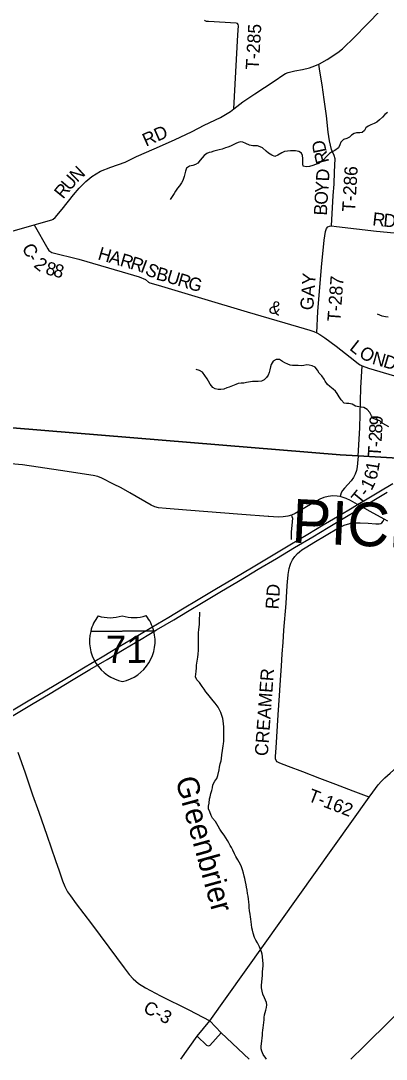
# Model space of a CAD drawing. Extents: x 114843 to 284848, y 317643 to 566895.
# Drawn here: x 141994 to 150354, y 317643 to 341392 of the extents above; entities that cross this region are included whole.
import ezdxf

# ---------------------------------------------------------------- set-up
doc = ezdxf.new("R2010")
doc.units = 0
for name, color, linetype in [('GM_X_County', 7, 'Continuous'), ('GM_X_County_Road', 7, 'Continuous'), ('GM_X_County_Road_Text', 7, 'Continuous'), ('GM_X_County_Text', 7, 'Continuous'), ('GM_X_Interstate_Location', 7, 'Continuous'), ('GM_X_Interstate_Route', 7, 'Continuous'), ('GM_X_Interstate_Shield', 7, 'Continuous'), ('GM_X_Minor_River', 7, 'Continuous'), ('GM_X_Minor_River_Text', 7, 'Continuous'), ('GM_X_Rail_Line', 7, 'Continuous'), ('GM_X_State_Route', 7, 'Continuous'), ('GM_X_Township', 7, 'Continuous'), ('GM_X_Township_Road', 7, 'Continuous'), ('GM_X_Township_Road_Text', 7, 'Continuous'), ('GM_X_US_Route', 7, 'Continuous')]:
    doc.layers.add(name, color=color, linetype=linetype)

msp = doc.modelspace()

# ---------------------------------------------------------------- linework, layer by layer
at = {"layer": 'GM_X_County'}
for points in [[(181070, 330253), (177726, 330436), (177559, 330442), (172361, 330680), (171077, 330708), (167555, 330803), (166612, 330827), (164830, 330872), (164629, 330877), (164246, 330887), (163636, 330895), (163102, 330903), (159721, 330984), (157886, 331029), (151589, 331336), (151481, 331341), (151397, 331346), (149710, 331439), (149297, 331469), (137728, 332419)], [(137728, 332419), (149297, 331469), (149710, 331439), (151397, 331346), (151481, 331341), (151589, 331336), (157886, 331029), (159721, 330984), (163102, 330903), (163636, 330895), (164246, 330887), (164629, 330877), (164830, 330872), (166612, 330827), (167555, 330803), (171077, 330708), (172361, 330680), (177559, 330442), (177726, 330436), (181070, 330253)]]:
    msp.add_lwpolyline(points, dxfattribs=at)
at = {"layer": 'GM_X_County_Road'}
for points in [[(148829, 340411), (149003, 340503), (149247, 340663), (149351, 340747), (149633, 341025), (149899, 341297), (150240, 341646), (150864, 342320), (151183, 342712), (151459, 343089), (151747, 343491), (151959, 343787), (152099, 344047), (152164, 344183), (152177, 344211)], [(142404, 336756), (142707, 336839), (142739, 336857), (142783, 336893), (142941, 337082), (143204, 337414), (143328, 337564), (143486, 337716), (143620, 337832), (143820, 337950), (144058, 338046), (144383, 338162), (144645, 338286), (145049, 338466), (145514, 338670), (145918, 338858), (146192, 339002), (146560, 339181), (146795, 339321), (146867, 339379), (147073, 339536), (147349, 339718), (147788, 340014), (148008, 340162), (148048, 340188), (148114, 340212), (148260, 340247), (148440, 340281), (148600, 340317), (148718, 340359), (148814, 340403), (148829, 340411)], [(137673, 333554), (138081, 333944), (138531, 334353), (139132, 334909), (139282, 335062), (139324, 335118), (139354, 335198), (139386, 335328), (139418, 335492), (139484, 335713), (139515, 335769), (139551, 335805), (139639, 335849), (139827, 335927), (140337, 336121), (140711, 336272), (140800, 336306), (140950, 336344), (141582, 336520), (142303, 336728), (142404, 336756)], [(142303, 336728), (142615, 336174), (142639, 336142), (142657, 336124), (142703, 336096), (143319, 335937), (144310, 335651), (144704, 335535), (144851, 335472), (144919, 335418), (144945, 335402), (145137, 335344), (146127, 335050), (147176, 334736), (148345, 334392), (148607, 334316), (148695, 334288), (148763, 334256), (148837, 334215), (148951, 334145), (149206, 333952), (149638, 333617), (149722, 333545), (149758, 333523), (149800, 333499), (149950, 333451), (150544, 333270)], [(141928, 324666), (142092, 324192), (142265, 323693), (142406, 323291), (142588, 322766), (142790, 322187), (142874, 321951), (142952, 321722), (143003, 321596), (143066, 321472), (143129, 321379), (143265, 321197), (143610, 320740), (144008, 320206), (144359, 319736), (144474, 319582), (144563, 319482), (144687, 319379), (144847, 319275), (145189, 319096), (145835, 318772), (146317, 318523)], [(146317, 318523), (146580, 318246), (147221, 317643)]]:
    msp.add_lwpolyline(points, dxfattribs=at)
at = {"layer": 'GM_X_Interstate_Route'}
for points in [[(141632, 325517), (142128, 325815), (142553, 326068), (143043, 326361), (143466, 326614), (143858, 326848), (144247, 327080), (144635, 327309), (144991, 327521), (145382, 327754), (145697, 327943), (146053, 328156), (146437, 328385), (146860, 328637), (147312, 328907), (147731, 329158), (148147, 329405), (148564, 329654), (148911, 329862), (149293, 330089), (149575, 330257), (149698, 330332), (149878, 330438), (150186, 330621), (150501, 330807)], [(141669, 325414), (142239, 325755), (142664, 326008), (143154, 326301), (143577, 326553), (143970, 326787), (144358, 327019), (144746, 327248), (145102, 327461), (145493, 327693), (145808, 327882), (146165, 328095), (146548, 328324), (146971, 328576), (147423, 328847), (147842, 329097), (148259, 329345), (148676, 329594), (149022, 329802), (149404, 330029), (149686, 330197), (149810, 330271), (150069, 330427), (150377, 330610)]]:
    msp.add_lwpolyline(points, dxfattribs=at)
at = {"layer": 'GM_X_Interstate_Shield'}
for p, q in [((143594, 327428), (145037, 327438)), ((145037, 327438), (143594, 327428)), ((145037, 327438), (143594, 327428))]:
    msp.add_line(p, q, dxfattribs=at)
for centre, start, end in [((144505, 327204), 142.081, 166.2187), ((144032, 328679), 253.4211, 287.403), ((144580, 328683), 253.4211, 287.403), ((144129, 327201), 14.6054, 38.7431), ((144505, 327204), 166.2187, 258.8751), ((144129, 327201), 281.949, 14.6054)]:
    msp.add_arc(centre, 938, start, end, dxfattribs=at)
at = {"layer": 'GM_X_Minor_River'}
for points in [[(150383, 339297), (150320, 339245), (150268, 339185), (150203, 339126), (150135, 339076), (150080, 339045), (150002, 339013), (149940, 338980), (149887, 338942), (149853, 338886), (149802, 338837), (149752, 338831), (149674, 338828), (149620, 338816), (149563, 338777), (149511, 338729), (149451, 338698), (149376, 338680), (149316, 338613), (149293, 338557), (149259, 338489), (149176, 338429), (149105, 338388), (149053, 338354), (148984, 338285), (148918, 338215), (148865, 338174), (148811, 338130), (148739, 338105), (148674, 338079), (148598, 338062), (148524, 338050), (148456, 338069), (148444, 338119), (148445, 338173), (148447, 338243), (148440, 338310), (148416, 338366), (148356, 338401), (148278, 338417), (148162, 338418), (148096, 338413), (148024, 338399), (147964, 338370), (147871, 338319), (147805, 338291), (147739, 338320), (147661, 338365), (147605, 338411), (147526, 338484), (147470, 338511), (147408, 338529), (147358, 338534)], [(147358, 338534), (147304, 338532), (147224, 338545), (147140, 338588), (147076, 338616), (147024, 338623), (146968, 338611), (146912, 338582), (146851, 338552), (146791, 338526), (146731, 338503), (146675, 338483), (146598, 338458), (146532, 338441), (146472, 338427), (146412, 338408), (146353, 338390), (146303, 338376), (146253, 338357), (146192, 338313), (146140, 338256), (146099, 338204), (146043, 338134), (145992, 338103), (145928, 338081), (145854, 338066), (145787, 338020), (145765, 337956), (145746, 337894), (145730, 337828), (145699, 337736), (145670, 337684), (145622, 337619), (145583, 337567), (145533, 337497), (145502, 337443), (145459, 337370), (145415, 337306)], [(150400, 334612), (150334, 334625), (150262, 334639), (150204, 334660), (150152, 334686)], [(150411, 332108), (150343, 332145), (150273, 332184), (150206, 332240), (150134, 332263), (150060, 332300), (150018, 332360), (149977, 332433), (149918, 332503), (149844, 332550), (149778, 332559), (149728, 332561), (149650, 332576), (149574, 332621), (149500, 332639), (149442, 332640), (149390, 332650), (149320, 332725), (149281, 332790), (149232, 332866), (149192, 332921), (149138, 332969), (149065, 333028), (149011, 333077), (148959, 333147), (148934, 333198), (148882, 333270), (148821, 333331), (148783, 333401), (148728, 333470), (148658, 333499), (148590, 333513), (148538, 333524), (148466, 333508), (148412, 333499), (148338, 333512), (148283, 333506), (148209, 333507), (148155, 333519), (148101, 333536), (148036, 333568), (147984, 333601), (147916, 333646), (147838, 333648), (147764, 333609), (147725, 333531), (147710, 333479), (147690, 333407), (147673, 333347), (147651, 333291), (147618, 333233), (147564, 333179), (147501, 333148), (147427, 333139), (147373, 333141), (147293, 333142), (147207, 333126), (147154, 333119), (147096, 333107), (147032, 333102), (146968, 333094), (146912, 333077), (146841, 333045), (146761, 333016), (146709, 332998), (146636, 332971), (146572, 332960), (146510, 332960), (146442, 332975), (146390, 333005), (146329, 333084), (146289, 333153), (146260, 333207), (146204, 333282), (146153, 333354), (146081, 333393), (146005, 333414)], [(146540, 325635), (146508, 325693), (146440, 325785), (146395, 325837), (146333, 325917), (146275, 325991), (146227, 326043), (146188, 326103), (146144, 326169), (146082, 326257), (146022, 326321), (145991, 326391), (145997, 326449), (146005, 326507), (146013, 326595), (146015, 326654), (146040, 326792), (146046, 326842), (146054, 326904), (146060, 326998), (146062, 327058), (146059, 327150), (146059, 327226), (146063, 327311), (146063, 327391), (146068, 327469), (146074, 327525), (146080, 327595), (146082, 327669), (146086, 327723), (146090, 327797), (146087, 327865)], [(147565, 318594), (147571, 318660), (147585, 318712), (147603, 318768), (147613, 318828), (147619, 318886), (147614, 318940), (147596, 318994), (147572, 319050), (147534, 319132), (147514, 319200), (147501, 319278), (147499, 319332), (147505, 319410), (147515, 319482), (147523, 319563), (147524, 319633), (147532, 319715), (147536, 319775), (147536, 319837), (147532, 319897), (147525, 319991), (147515, 320043), (147501, 320101), (147453, 320217), (147410, 320305), (147368, 320367), (147338, 320425), (147308, 320523), (147293, 320593), (147281, 320651), (147271, 320721), (147263, 320785), (147253, 320847), (147248, 320901), (147238, 320963), (147228, 321036), (147218, 321116), (147216, 321166), (147211, 321244), (147205, 321304), (147197, 321372), (147183, 321430), (147173, 321506), (147160, 321576), (147148, 321632), (147134, 321702), (147118, 321774), (147104, 321830), (147087, 321900), (147069, 321974), (147037, 322064), (146991, 322148), (146960, 322202), (146914, 322276), (146884, 322342), (146846, 322422), (146813, 322482), (146787, 322532), (146755, 322590), (146721, 322648), (146683, 322704), (146644, 322764), (146590, 322836), (146546, 322904), (146512, 322970), (146482, 323028), (146445, 323078), (146381, 323160), (146347, 323220), (146317, 323298), (146292, 323370), (146288, 323430), (146300, 323496), (146314, 323598), (146324, 323648), (146345, 323719), (146367, 323787), (146379, 323851), (146387, 323917), (146431, 323999), (146481, 324063), (146502, 324135), (146530, 324260), (146540, 324322), (146556, 324402), (146575, 324468), (146587, 324518), (146597, 324604), (146611, 324704), (146625, 324807), (146630, 324859), (146636, 324919), (146640, 324995), (146639, 325243), (146635, 325313), (146627, 325381), (146615, 325439), (146595, 325505), (146568, 325571), (146540, 325635)], [(147614, 317643), (147600, 317671), (147542, 317751), (147508, 317831), (147491, 317881), (147493, 317937), (147499, 318001), (147507, 318059), (147515, 318129), (147520, 318189), (147524, 318249), (147528, 318307), (147538, 318363), (147546, 318421), (147556, 318487), (147562, 318541), (147565, 318594)]]:
    msp.add_lwpolyline(points, dxfattribs=at)
at = {"layer": 'GM_X_Rail_Line'}
msp.add_lwpolyline([(149545, 317643), (149843, 317937), (151701, 319773)], dxfattribs=at)
at = {"layer": 'GM_X_State_Route'}
for p, q in [((146317, 318523), (149966, 323637)), ((146033, 318171), (146317, 318523)), ((145656, 317643), (146033, 318171))]:
    msp.add_line(p, q, dxfattribs=at)
msp.add_lwpolyline([(149966, 323637), (150047, 323753), (150109, 323837), (150170, 323915), (150244, 323999), (150321, 324077), (150445, 324189), (150810, 324514), (151152, 324818), (151380, 325023), (151502, 325132), (151530, 325157)], dxfattribs=at)
at = {"layer": 'GM_X_Township'}
for points in [[(137728, 332419), (149297, 331469), (149710, 331439), (151397, 331346)], [(167555, 330803), (166612, 330827), (164830, 330872), (164629, 330877), (164246, 330887), (163636, 330895), (163102, 330903), (159721, 330984), (157886, 331029), (151589, 331336), (151481, 331341), (151397, 331346), (149710, 331439), (149297, 331469), (137728, 332419)]]:
    msp.add_lwpolyline(points, dxfattribs=at)
at = {"layer": 'GM_X_Township_Road'}
for points in [[(146867, 339379), (146957, 341074), (146973, 341277), (146965, 341309), (146949, 341333), (146921, 341341), (146289, 341374), (146239, 341378), (146209, 341388), (146197, 341408)], [(149100, 336702), (149138, 337393), (149162, 337658), (149172, 337934), (149186, 338237), (149160, 338309), (149100, 338451), (149058, 338650), (149028, 338848), (148986, 339221), (148932, 339595), (148888, 339924), (148838, 340237), (148814, 340403)], [(148763, 334256), (148793, 334742), (148876, 335756), (148936, 336378), (148962, 336576), (148988, 336640), (149018, 336676), (149056, 336696), (149100, 336702), (149220, 336684), (150131, 336581), (150855, 336512)], [(149711, 331436), (149749, 332082), (149772, 332994), (149800, 333499)], [(149711, 331436), (149699, 331278), (149688, 331188), (149671, 331111), (149640, 331022), (149602, 330949), (149554, 330870), (149402, 330705), (149356, 330651), (149325, 330599), (149311, 330542), (149303, 330515)], [(147667, 330056), (147651, 330057), (147052, 330102), (145789, 330198), (145317, 330235), (145143, 330252), (145060, 330273), (144979, 330315), (144488, 330596), (144292, 330708), (144116, 330797), (143848, 330934), (143756, 330973), (143654, 330996), (142901, 331110), (142037, 331239), (141765, 331258), (141641, 331252), (141507, 331217), (140476, 330921), (140004, 330781)], [(150390, 329945), (150304, 329992), (149989, 330167), (149810, 330271), (149698, 330332), (149540, 330419), (149441, 330466), (149303, 330515), (149233, 330522), (149136, 330526), (149027, 330516), (148928, 330489), (148837, 330455), (148751, 330408), (148267, 330127), (148188, 330087), (148105, 330063), (148000, 330046), (147882, 330042), (147667, 330056)], [(148102, 328628), (148111, 328728), (148133, 328866), (148156, 328942), (148175, 328990), (148212, 329061), (148263, 329139), (148324, 329206), (148371, 329251), (148423, 329290), (148539, 329365), (148696, 329461), (149262, 329796), (149392, 329860), (149518, 329897), (149646, 329914), (149755, 329912), (149938, 329900), (150115, 329886), (150195, 329887), (150228, 329894), (150254, 329910), (150285, 329948), (150304, 329992)], [(148188, 330087), (148198, 330059), (148211, 330017), (148202, 329931), (148183, 329698), (148177, 329531)], [(149966, 323637), (149600, 323775), (149198, 323924), (148836, 324064), (148445, 324214), (148120, 324337), (147919, 324413), (147861, 324441), (147835, 324472), (147823, 324515), (147822, 324566), (147836, 324766), (147853, 325017), (147868, 325267), (147885, 325523), (147899, 325744), (147913, 325964), (147926, 326201), (147942, 326428), (147958, 326634), (147975, 326912), (147995, 327173), (148015, 327454), (148064, 328067), (148082, 328344), (148099, 328580), (148102, 328628)], [(146580, 318246), (146322, 317955), (146288, 317945), (146250, 317959), (146033, 318171)]]:
    msp.add_lwpolyline(points, dxfattribs=at)
at = {"layer": 'GM_X_US_Route'}
for p, q in [((146317, 318523), (149966, 323637)), ((146033, 318171), (146317, 318523)), ((145656, 317643), (146033, 318171))]:
    msp.add_line(p, q, dxfattribs=at)
msp.add_lwpolyline([(149966, 323637), (150047, 323753), (150109, 323837), (150170, 323915), (150244, 323999), (150321, 324077), (150445, 324189), (150810, 324514), (151152, 324818), (151380, 325023), (151502, 325132), (151530, 325157)], dxfattribs=at)

# ---------------------------------------------------------------- texts
at = {"layer": 'GM_X_County_Road_Text'}
for s, rotation, p in [('RD', 23.872, (144859, 338510)), ('N', 43.4514, (143283, 337685)), ('U', 49.5033, (143117, 337490)), ('R', 51.1594, (142964, 337300)), ('C', 298.5141, (142010, 336200)), ('H', 343.7358, (143738, 335941)), ('A', 343.7354, (143991, 335867)), ('R', 343.7355, (144245, 335793)), ('-', 299.917, (142131, 335976)), ('2', 321.4637, (142273, 335777)), ('8', 346.1397, (142543, 335600)), ('8', 345.2991, (142721, 335556)), ('R', 343.1262, (144480, 335724)), ('I', 339.3745, (144711, 335655)), ('S', 329.3407, (144814, 335617)), ('B', 345.0273, (145071, 335479)), ('U', 343.397, (145307, 335416)), ('R', 343.3998, (145560, 335341)), ('G', 343.4419, (145796, 335270)), ('&', 343.3747, (147646, 334724)), ('L', 321.8059, (149495, 333880)), ('O', 329.7107, (149709, 333716)), ('N', 344.3879, (150014, 333550)), ('D', 342.995, (150266, 333480)), ('C-3', 332.4193, (144774, 318733))]:
    msp.add_text(s, height=300, rotation=rotation, dxfattribs=at).set_placement(p)
at = {"layer": 'GM_X_County_Text'}
msp.add_text('PICKAWAY COUNTY', height=1000.08, rotation=357.2337, dxfattribs=at).set_placement((148179, 329461))
at = {"layer": 'GM_X_Interstate_Location'}
for s, rotation, p in [('.', 0.412, (144318, 327034)), ('-', 0.412, (144318, 327034)), (',', 0.412, (144318, 327034)), ('71', 0.4121, (144115, 326825))]:
    msp.add_text(s, height=1, rotation=rotation, dxfattribs=at).set_placement(p)
at = {"layer": 'GM_X_Interstate_Shield'}
msp.add_text('71', height=625, rotation=0.412, dxfattribs=at).set_placement((143944, 326703))
at = {"layer": 'GM_X_Minor_River_Text'}
msp.add_text('Greenbrier', height=500, rotation=285.5276, dxfattribs=at).set_placement((145527, 324039))
at = {"layer": 'GM_X_Township_Road_Text'}
for s, rotation, p in [('T-285', 86.5735, (147436, 340266)), ('D', 101.6545, (148992, 338401)), ('R', 104.1404, (149052, 338166)), ('D', 87.2117, (149045, 337714)), ('T-286', 86.5987, (149641, 337013)), ('Y', 85.3841, (149023, 337440)), ('O', 86.6902, (149008, 337178)), ('B', 87.1631, (148996, 336933)), ('R', 353.611, (150027, 336716)), ('D', 354.7203, (150278, 336688)), ('GAY', 85.6742, (148682, 334764)), ('T-287', 85.689, (149303, 334501)), ('9', 88.2135, (150269, 332138)), ('8', 87.2052, (150259, 331948)), ('2', 86.7366, (150249, 331760)), ('T', 86.4705, (150227, 331412)), ('-', 86.539, (150241, 331636)), ('6', 77.2017, (150129, 330875)), ('1', 80.603, (150173, 331074)), ('1', 62.5738, (150015, 330632)), ('T', 50.3547, (149759, 330303)), ('-', 53.0314, (149912, 330488)), ('RD', 85.9753, (147889, 327925)), ('CREAMER', 85.8493, (147644, 324570)), ('T-162', 338.871, (148542, 323559))]:
    msp.add_text(s, height=300, rotation=rotation, dxfattribs=at).set_placement(p)

doc.saveas('drawing.dxf')
